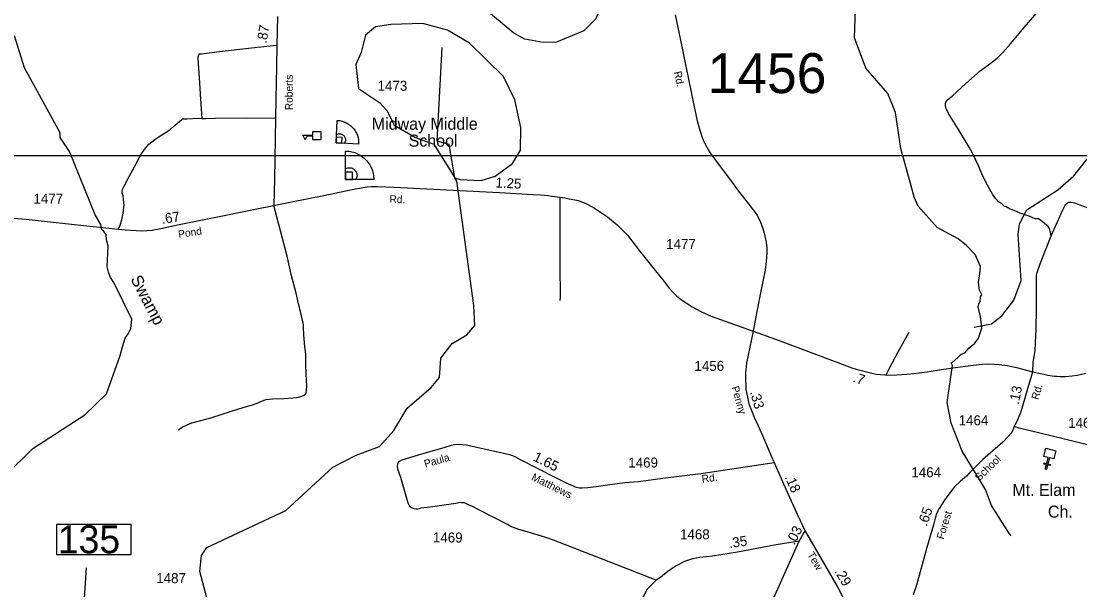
# Model space of a CAD drawing. Extents: x 2093524 to 2270757, y 289120 to 570408.
# Drawn here: x 2136094 to 2149355, y 510705 to 517823 of the extents above; entities that cross this region are included whole.
import ezdxf

# ---------------------------------------------------------------- set-up
doc = ezdxf.new("R2010")
doc.units = 0
for name, color, linetype in [('Exist Cultural Church CELL', 7, 'Continuous'), ('Exist Cultural Church Label', 7, 'Continuous'), ('Exist Cultural Educational Facility Middle CELL', 7, 'Continuous'), ('Exist Cultural Educational Facility Middle Label', 7, 'Continuous'), ('Exist Hydrographic Creek Single Shore', 7, 'Continuous'), ('Exist Hydrographic Lake Shore', 7, 'Continuous'), ('Exist Hydrographic Misc Water Feature', 7, 'Continuous'), ('Exist Hydrographic Pond Under 1500 Sq Ft', 7, 'Continuous'), ('Exist Hydrographic Swamp Label', 7, 'Continuous'), ('Exist Road Non-System Type 51', 7, 'Continuous'), ('Exist Road Secondary Mileage Hundredths English Label', 7, 'Continuous'), ('Exist Road Secondary Structure Standard Bridge Number Label', 7, 'Continuous'), ('Exist Road Secondary Type 51 Attributed', 7, 'Continuous'), ('Exist Road Secondary Type 51 Label', 7, 'Continuous'), ('Exist Road Secondary Type 51 Number Label', 7, 'Continuous'), ('Map Preparation Inset Cut Line', 7, 'Continuous')]:
    doc.layers.add(name, color=color, linetype=linetype)

msp = doc.modelspace()

# ---------------------------------------------------------------- linework, layer by layer
at = {"layer": 'Exist Cultural Church CELL'}
msp.add_lwpolyline([(2149030, 512344), (2148974, 512358), (2148956, 512284), (2148987, 512276), (2148983, 512261), (2148952, 512269), (2148937, 512210), (2148921, 512214), (2148936, 512273), (2148905, 512280), (2148909, 512296), (2148940, 512288), (2148959, 512362), (2148903, 512376), (2148929, 512479), (2149056, 512447)], close=True, dxfattribs=at)
at = {"layer": 'Exist Cultural Educational Facility Middle CELL'}
msp.add_lwpolyline([(2139847, 516340), (2139749, 516340), (2139749, 516386), (2139674, 516386), (2139650, 516339), (2139621, 516395), (2139749, 516395), (2139749, 516442), (2139847, 516442)], close=True, dxfattribs=at)
at = {"layer": 'Exist Hydrographic Creek Single Shore'}
for points in [[(2148126, 513985), (2148112, 514128), (2148081, 514246), (2148091, 514286), (2148107, 514316), (2148109, 514371), (2148127, 514396), (2148099, 514458), (2148086, 514553), (2148104, 514661), (2148109, 514754), (2148046, 514904), (2147936, 515014), (2147831, 515097), (2147570, 515240), (2147332, 515508), (2147279, 515621), (2147242, 515763), (2147113, 516228), (2147045, 516679), (2146952, 516920), (2146675, 517237), (2146532, 517617), (2146547, 517968)], [(2135892, 512133), (2136241, 512474), (2136890, 512894), (2137163, 513160), (2137336, 513637), (2137363, 513749), (2137396, 513857), (2137435, 513909), (2137468, 513975), (2137480, 514092), (2137254, 514551), (2137215, 514616), (2137189, 514680), (2137170, 514748), (2137182, 515006), (2137163, 515086), (2137160, 515153), (2137129, 515190), (2137104, 515213), (2137092, 515278), (2137019, 515401), (2136700, 516191), (2136582, 516367), (2136582, 516426), (2136136, 517239), (2136010, 517638)], [(2138508, 510276), (2138330, 510933), (2138354, 511135), (2138421, 511236), (2139411, 511698), (2140000, 512241), (2140291, 512392), (2140582, 512501), (2140764, 512701), (2140929, 512980), (2141228, 513236), (2141336, 513362), (2141352, 513604), (2141493, 513789), (2141675, 513896), (2141775, 514016), (2141765, 514265), (2141550, 515821), (2141525, 515864)], [(2148496, 511383), (2148476, 511405), (2148249, 511760), (2148173, 511962), (2147880, 512443), (2147745, 512790), (2147694, 513051), (2147760, 513514), (2147743, 513546), (2147783, 513572), (2147833, 513619), (2147869, 513656), (2147914, 513671), (2147966, 513732), (2148038, 513794), (2148084, 513854), (2148107, 513917), (2148126, 513985)]]:
    msp.add_lwpolyline(points, dxfattribs=at)
at = {"layer": 'Exist Hydrographic Lake Shore'}
for points in [[(2140038, 516299), (2140051, 516582), (2140059, 516582), (2140073, 516581), (2140086, 516579), (2140100, 516576), (2140113, 516573), (2140127, 516568), (2140142, 516563), (2140157, 516557), (2140170, 516550), (2140181, 516544), (2140194, 516536), (2140208, 516526), (2140221, 516516), (2140231, 516507), (2140242, 516496), (2140250, 516487), (2140259, 516477), (2140270, 516462), (2140278, 516450), (2140286, 516436), (2140293, 516423), (2140299, 516410), (2140305, 516395), (2140311, 516376), (2140314, 516362), (2140318, 516343), (2140320, 516330), (2140321, 516315), (2140321, 516299), (2140321, 516286)], [(2140038, 516299), (2140042, 516404), (2140049, 516407), (2140058, 516411), (2140068, 516413), (2140076, 516414), (2140085, 516414), (2140092, 516413), (2140101, 516411), (2140109, 516408), (2140116, 516405), (2140123, 516401), (2140129, 516396), (2140134, 516392), (2140139, 516386), (2140143, 516380), (2140146, 516376), (2140150, 516367), (2140152, 516360), (2140155, 516352), (2140156, 516345), (2140156, 516339), (2140156, 516331), (2140155, 516323), (2140153, 516316), (2140150, 516310), (2140148, 516303), (2140145, 516298), (2140142, 516294)], [(2140038, 516299), (2140110, 516296), (2140113, 516368), (2140041, 516371)], [(2140155, 515843), (2140158, 516198), (2140169, 516198), (2140187, 516197), (2140203, 516195), (2140220, 516192), (2140237, 516188), (2140255, 516183), (2140273, 516178), (2140292, 516170), (2140309, 516163), (2140323, 516155), (2140340, 516146), (2140358, 516134), (2140374, 516122), (2140387, 516111), (2140402, 516098), (2140412, 516088), (2140424, 516075), (2140438, 516057), (2140449, 516043), (2140460, 516025), (2140469, 516009), (2140476, 515994), (2140485, 515974), (2140493, 515951), (2140498, 515934), (2140503, 515911), (2140506, 515894), (2140508, 515875), (2140510, 515855), (2140510, 515840)], [(2140155, 515843), (2140156, 515974), (2140165, 515979), (2140175, 515983), (2140187, 515986), (2140198, 515988), (2140208, 515988), (2140218, 515987), (2140229, 515986), (2140239, 515982), (2140248, 515978), (2140257, 515974), (2140265, 515968), (2140271, 515963), (2140278, 515955), (2140283, 515948), (2140287, 515944), (2140292, 515933), (2140296, 515924), (2140299, 515915), (2140300, 515906), (2140301, 515897), (2140301, 515888), (2140300, 515878), (2140298, 515869), (2140295, 515861), (2140292, 515853), (2140289, 515846), (2140286, 515842)], [(2140155, 515843), (2140245, 515842), (2140246, 515932), (2140156, 515933)]]:
    msp.add_lwpolyline(points, close=True, dxfattribs=at)
at = {"layer": 'Exist Hydrographic Misc Water Feature'}
for points in [[(2141525, 515864), (2141457, 516279), (2141306, 516321), (2141368, 517495)], [(2148031, 513992), (2148247, 514037), (2148380, 514136), (2148529, 514330), (2148620, 514577), (2148584, 515152), (2148600, 515286), (2148691, 515461), (2149081, 515713), (2149281, 515889), (2149509, 516176)]]:
    msp.add_lwpolyline(points, dxfattribs=at)
at = {"layer": 'Exist Hydrographic Pond Under 1500 Sq Ft'}
for points in [[(2142634, 517558), (2142401, 517599), (2142267, 517673), (2141757, 518097), (2141706, 518206), (2141639, 518270), (2141572, 518429), (2141487, 518739), (2141536, 519020), (2141603, 519097), (2141644, 519188), (2141735, 519288), (2141860, 519364), (2142134, 519356), (2142526, 519282), (2142769, 519133), (2143095, 518802), (2143263, 518519), (2143365, 518029), (2143291, 517853), (2143141, 517702), (2142801, 517561), (2142634, 517558)], [(2141525, 515864), (2141592, 515840), (2141858, 515831), (2142033, 515884), (2142249, 516040), (2142348, 516209), (2142355, 516491), (2142279, 516840), (2142136, 517132), (2141709, 517547), (2141434, 517713), (2141125, 517795), (2140724, 517783), (2140534, 517751), (2140408, 517648), (2140351, 517433), (2140285, 517283), (2140319, 516981), (2140581, 516807), (2140678, 516700), (2140768, 516521), (2141033, 516367), (2141262, 516284), (2141525, 515864)]]:
    msp.add_lwpolyline(points, dxfattribs=at)
at = {"layer": 'Exist Road Non-System Type 51'}
for points in [[(2148995, 515136), (2148989, 515181), (2148983, 515197), (2148974, 515229), (2148957, 515253), (2148938, 515269), (2148885, 515316), (2148838, 515348), (2148797, 515351), (2148719, 515384), (2148606, 515421), (2148531, 515452), (2148481, 515471), (2148432, 515500), (2148408, 515509), (2148386, 515529), (2148376, 515537), (2148335, 515564), (2148304, 515601), (2148263, 515658), (2148226, 515716), (2148197, 515771), (2148141, 515882), (2148086, 516011), (2148009, 516171), (2147967, 516247), (2147837, 516466), (2147709, 516669), (2147696, 516695), (2147680, 516727), (2147671, 516761), (2147674, 516789), (2147678, 516809), (2147703, 516843), (2147754, 516886), (2147929, 517044), (2148106, 517203), (2148209, 517278), (2148321, 517360), (2148392, 517431), (2148487, 517539), (2148657, 517743), (2148822, 517932)], [(2138363, 516607), (2138339, 516911), (2138332, 517053), (2138315, 517295), (2138310, 517356), (2138312, 517379), (2138321, 517403), (2138327, 517413), (2138353, 517415), (2138580, 517446), (2138979, 517490), (2139289, 517524)], [(2137307, 515214), (2137334, 515269), (2137355, 515335), (2137373, 515421), (2137381, 515494), (2137383, 515526), (2137378, 515554), (2137371, 515637), (2137360, 515671), (2137361, 515697), (2137363, 515717), (2137390, 515766), (2137448, 515879), (2137519, 516010), (2137590, 516146), (2137653, 516233), (2137694, 516282), (2137770, 516343), (2137857, 516399), (2137918, 516440), (2137966, 516471), (2138011, 516514), (2138076, 516568), (2138101, 516590), (2138109, 516598), (2138113, 516600), (2138123, 516603), (2138169, 516602), (2138315, 516608), (2138363, 516607)], [(2138363, 516607), (2138403, 516606), (2138529, 516611), (2138913, 516612), (2139281, 516610)], [(2142847, 514327), (2142848, 514373), (2142845, 514765), (2142845, 514937), (2142846, 515089), (2142847, 515621)], [(2138066, 512707), (2138087, 512725), (2138111, 512742), (2138172, 512771), (2138230, 512794), (2138343, 512823), (2138469, 512859), (2138727, 512940), (2138888, 512990), (2138979, 513017), (2139051, 513043), (2139116, 513070), (2139152, 513085), (2139164, 513089), (2139242, 513097), (2139384, 513102), (2139498, 513108), (2139543, 513113), (2139585, 513120), (2139629, 513136), (2139641, 513143), (2139655, 513155), (2139664, 513169), (2139670, 513207), (2139673, 513253), (2139666, 513405), (2139661, 513539), (2139659, 513655), (2139647, 513751), (2139636, 513899), (2139632, 513991), (2139631, 514027), (2139627, 514045), (2139592, 514188), (2139568, 514285), (2139537, 514419), (2139476, 514654), (2139424, 514883), (2139257, 515516)], [(2148995, 515136), (2149145, 515470), (2149176, 515529), (2149199, 515550), (2149219, 515559), (2149241, 515559), (2149289, 515550), (2149587, 515435), (2150143, 515250), (2150359, 515188)], [(2148766, 513435), (2148770, 513555), (2148794, 513699), (2148801, 513796), (2148809, 513969), (2148814, 514228), (2148814, 514385), (2148812, 514643), (2148819, 514679), (2148859, 514786), (2148927, 514958), (2148995, 515136)], [(2146925, 513387), (2146965, 513470), (2147079, 513684), (2147216, 513931)]]:
    msp.add_lwpolyline(points, dxfattribs=at)
at = {"layer": 'Exist Road Secondary Structure Standard Bridge Number Label'}
msp.add_line((2136753, 508561), (2136911, 510979), dxfattribs=at)
msp.add_lwpolyline([(2136540, 511527), (2137469, 511527), (2137469, 511143), (2136540, 511143)], close=True, dxfattribs=at)
at = {"layer": 'Exist Road Secondary Type 51 Attributed'}
for points in [[(2139304, 517881), (2139297, 517519), (2139293, 517253), (2139286, 516850), (2139281, 516610), (2139266, 515846), (2139257, 515516)], [(2144286, 517903), (2144354, 517586), (2144521, 516771), (2144561, 516578), (2144594, 516460), (2144625, 516367), (2144643, 516326), (2144652, 516300), (2144683, 516248), (2144700, 516217), (2144720, 516181), (2144864, 515987), (2144992, 515817), (2145080, 515696), (2145203, 515535), (2145315, 515395), (2145355, 515308), (2145386, 515230), (2145403, 515169), (2145410, 515133), (2145425, 515059), (2145433, 514987), (2145436, 514919), (2145431, 514871), (2145428, 514817), (2145415, 514707), (2145363, 514466), (2145311, 514190), (2145265, 513942)], [(2139257, 515516), (2139480, 515561), (2139884, 515643), (2140162, 515699), (2140280, 515724), (2140335, 515735), (2140379, 515741), (2140429, 515748), (2140482, 515752), (2140557, 515753), (2140764, 515747), (2141176, 515726), (2142086, 515678), (2142503, 515655), (2142599, 515651), (2142701, 515641), (2142739, 515635), (2142847, 515621), (2142902, 515611), (2142960, 515600), (2143008, 515591), (2143070, 515578), (2143159, 515544), (2143262, 515490), (2143438, 515373), (2143560, 515274), (2143687, 515144), (2143841, 514947), (2144038, 514699), (2144147, 514564), (2144210, 514481), (2144255, 514432), (2144304, 514385), (2144367, 514336), (2144422, 514297), (2144501, 514247), (2144606, 514189), (2144738, 514133), (2145265, 513942)], [(2135793, 515386), (2135855, 515375), (2135926, 515364), (2136000, 515357), (2136155, 515345), (2136459, 515312), (2136915, 515263), (2137315, 515220), (2137396, 515213), (2137533, 515202), (2137602, 515199), (2137733, 515208), (2137843, 515229), (2138075, 515277), (2138659, 515397), (2139025, 515469), (2139257, 515516)], [(2145265, 513942), (2145179, 513544), (2145168, 513418), (2145166, 513336), (2145170, 513266), (2145173, 513214), (2145191, 513119), (2145210, 513034), (2145232, 512972), (2145277, 512867), (2145325, 512757), (2145379, 512639), (2145490, 512381), (2145526, 512299)], [(2145265, 513942), (2145542, 513842), (2146311, 513555), (2146497, 513485), (2146553, 513466), (2146768, 513413), (2146803, 513406), (2146860, 513400), (2146977, 513394), (2147061, 513396), (2147189, 513403), (2147276, 513413), (2147444, 513435), (2147566, 513453), (2147763, 513483), (2148017, 513518), (2148133, 513528), (2148195, 513533), (2148284, 513532), (2148344, 513527), (2148447, 513512), (2148578, 513483), (2148766, 513435)], [(2148534, 512751), (2148566, 512808), (2148613, 512917), (2148632, 512978), (2148697, 513198), (2148766, 513435)], [(2148766, 513435), (2148842, 513416), (2148903, 513405), (2148955, 513392), (2149007, 513385), (2149041, 513380), (2149063, 513378), (2149109, 513375), (2149177, 513376), (2149257, 513382), (2149323, 513393), (2149430, 513418)], [(2148534, 512751), (2148505, 512673), (2148449, 512617), (2148391, 512552), (2148142, 512336), (2147963, 512162), (2147936, 512129), (2147861, 512064), (2147785, 511994), (2147703, 511885), (2147658, 511826), (2147594, 511722), (2147565, 511668), (2147541, 511601), (2147520, 511519), (2147438, 511237), (2147310, 510765), (2147268, 510644)], [(2151226, 511739), (2151133, 511791), (2150801, 511960), (2150654, 512036), (2150576, 512078), (2150471, 512136), (2150357, 512196), (2150235, 512258), (2150130, 512313), (2150075, 512341), (2150008, 512371), (2149942, 512392), (2149885, 512412), (2149842, 512424), (2149729, 512452), (2149529, 512501), (2149316, 512553), (2149009, 512630), (2148595, 512729), (2148534, 512751)], [(2144050, 510827), (2143459, 511055), (2142762, 511327), (2142653, 511365), (2142403, 511438), (2142329, 511461), (2142261, 511485), (2142230, 511495), (2142188, 511524), (2142008, 511614), (2141820, 511712), (2141755, 511745), (2141697, 511768), (2141662, 511785), (2141644, 511793), (2141608, 511796), (2141592, 511798), (2141538, 511787), (2141219, 511742), (2141100, 511726), (2141078, 511719), (2141062, 511717), (2141046, 511717), (2141036, 511715), (2141018, 511718), (2140990, 511726), (2140967, 511743), (2140953, 511763), (2140940, 511789), (2140848, 512113), (2140814, 512214), (2140809, 512252), (2140814, 512278), (2140818, 512292), (2140826, 512310), (2140865, 512331), (2141070, 512395), (2141406, 512492), (2141484, 512516), (2141520, 512524), (2141585, 512530), (2141668, 512521), (2141951, 512459), (2142118, 512420), (2142212, 512400), (2142236, 512391), (2142277, 512374), (2142343, 512337), (2142788, 512112), (2142889, 512062), (2142929, 512041), (2142972, 512022), (2143008, 512006), (2143032, 511993), (2143087, 511984), (2143123, 511981), (2143191, 511986), (2143326, 512001), (2143438, 512019), (2143655, 512047), (2143827, 512063), (2144130, 512103), (2144609, 512162), (2145526, 512299)], [(2145526, 512299), (2145643, 512033), (2145818, 511643), (2145915, 511438)], [(2145839, 511314), (2145892, 511411), (2145915, 511438)], [(2145915, 511438), (2146324, 510735), (2146399, 510588), (2146439, 510511), (2146461, 510470), (2146561, 510186), (2146603, 510096)], [(2145839, 511314), (2145550, 511267), (2145065, 511178), (2144752, 511127), (2144596, 511108), (2144503, 511092), (2144403, 511058), (2144300, 511006), (2144198, 510940), (2144101, 510858), (2144050, 510827)], [(2144499, 507417), (2144498, 507444), (2144501, 507485), (2144507, 507531), (2144520, 507586), (2144561, 507713), (2144685, 508114), (2144955, 508975), (2145096, 509416), (2145183, 509690), (2145286, 510024), (2145329, 510159), (2145355, 510235), (2145450, 510448), (2145534, 510635), (2145839, 511314)], [(2144050, 510827), (2143934, 510714), (2143829, 510509), (2143774, 510233), (2143739, 509963), (2143658, 509697), (2143503, 509346), (2143323, 509091), (2143138, 508891), (2142912, 508735), (2142612, 508540), (2142467, 508370), (2142413, 508288)]]:
    msp.add_lwpolyline(points, dxfattribs=at)
at = {"layer": 'Map Preparation Inset Cut Line'}
msp.add_lwpolyline([(2134776, 516144), (2162949, 516144), (2162949, 501961), (2134776, 501961)], close=True, dxfattribs=at)

# ---------------------------------------------------------------- texts
at = {"layer": 'Exist Cultural Church Label'}
for s, p in [('Mt. Elam', (2148509, 511881)), ('Ch.', (2148955, 511609))]:
    msp.add_text(s, height=150, dxfattribs=at).set_placement(p)
at = {"layer": 'Exist Cultural Educational Facility Middle Label'}
for s, p in [('Midway Middle', (2140486, 516464)), ('School', (2140947, 516253))]:
    msp.add_text(s, height=150, dxfattribs=at).set_placement(p)
at = {"layer": 'Exist Hydrographic Swamp Label'}
msp.add_text('Swamp', height=150, rotation=297.4613, dxfattribs=at).set_placement((2137460, 514596))
at = {"layer": 'Exist Road Secondary Mileage Hundredths English Label'}
for s, rotation, p in [('.87', 80.8823, (2139167, 517537)), ('1.25', 356.9287, (2142032, 515743)), ('.67', 8.7577, (2137860, 515285)), ('.7', 341.0591, (2146505, 513313)), ('.13', 79.2694, (2148590, 513018)), ('.33', 286.4097, (2145221, 513181)), ('1.65', 333.2088, (2142497, 512329)), ('.18', 294.3482, (2145655, 512118)), ('.65', 70.8786, (2147437, 511492)), ('.03', 62.8743, (2145779, 511258)), ('.35', 8.2647, (2144966, 511227)), ('.29', 300.5253, (2146277, 510937))]:
    msp.add_text(s, height=125, rotation=rotation, dxfattribs=at).set_placement(p)
at = {"layer": 'Exist Road Secondary Structure Standard Bridge Number Label'}
msp.add_text('135', height=350, dxfattribs=at).set_placement((2136553, 511163))
at = {"layer": 'Exist Road Secondary Type 51 Label'}
for s, rotation, p in [('Rd.', 281.919, (2144270, 517187)), ('Roberts', 89.8713, (2139495, 516709)), ('Rd.', 357.5961, (2140706, 515551)), ('Pond', 8.7577, (2138069, 515109)), ('Penny', 286.4097, (2144989, 513240)), ('Rd.', 74.6356, (2148837, 513078)), ('Paula', 16.1347, (2141157, 512234)), ('School', 44.0929, (2148095, 512061)), ('Matthews', 333.6625, (2142478, 512086)), ('Rd.', 7.422, (2144625, 512046)), ('Forest', 73.0955, (2147649, 511330)), ('Tew', 300.5253, (2145938, 511147))]:
    msp.add_text(s, height=95, rotation=rotation, dxfattribs=at).set_placement(p)
at = {"layer": 'Exist Road Secondary Type 51 Number Label'}
for s, height, p in [('1456', 500, (2144693, 516923)), ('1473', 125, (2140559, 516952)), ('1477', 125, (2136248, 515539)), ('1477', 125, (2144173, 514971)), ('1456', 125, (2144528, 513446)), ('1464', 125, (2147837, 512765)), ('1463', 125, (2149209, 512733)), ('1469', 125, (2143699, 512236)), ('1464', 125, (2147245, 512114)), ('1469', 125, (2141252, 511298)), ('1468', 125, (2144347, 511337)), ('1487', 125, (2137786, 510789))]:
    msp.add_text(s, height=height, dxfattribs=at).set_placement(p)

doc.saveas('drawing.dxf')
